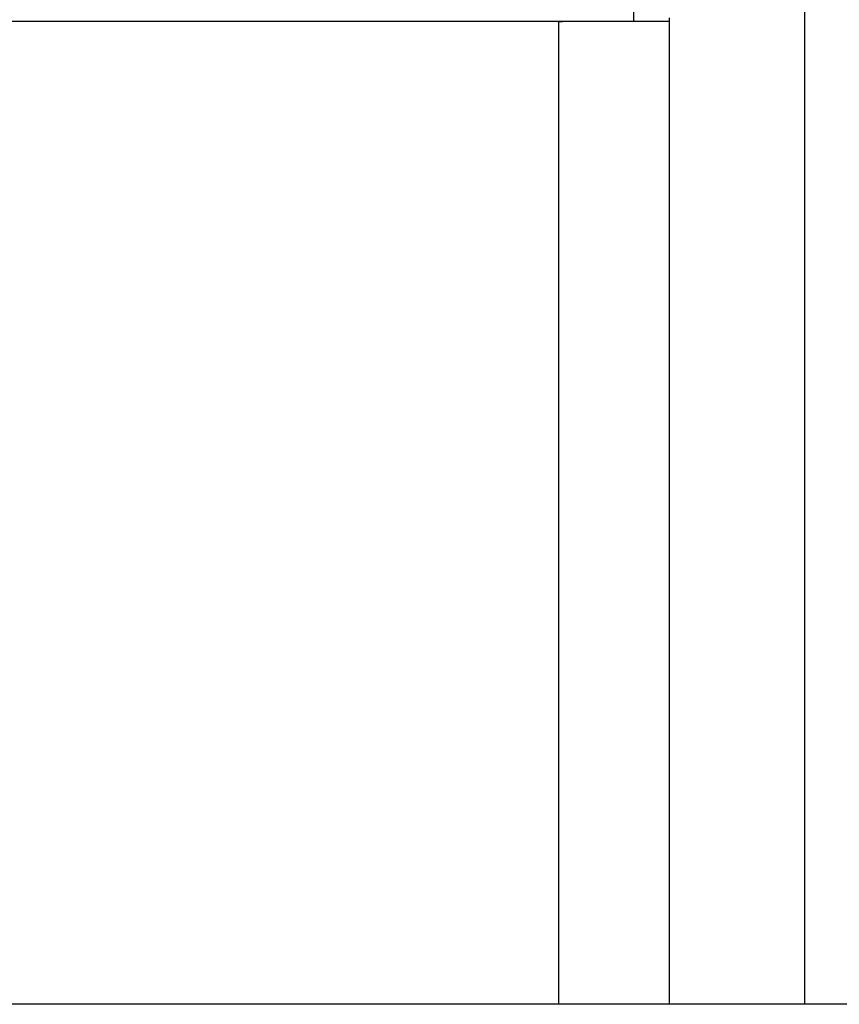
# Model space of a CAD drawing. Header units: inches. Extents: x 24 to 1128, y -94 to 748.
# Tile 338 of 546: x 551 to 595, y 292 to 346. Entities that reach past the tile are written whole.
import ezdxf

# ---------------------------------------------------------------- set-up
doc = ezdxf.new("R2010")
doc.units = ezdxf.units.IN
doc.header["$LTSCALE"] = 32
doc.header["$MEASUREMENT"] = 0
doc.layers.add('Visible (ANSI)', color=7, linetype='Continuous', lineweight=30)

msp = doc.modelspace()

# ---------------------------------------------------------------- linework, layer by layer
at = {"layer": 'Visible (ANSI)'}
for p, q in [((584.35179, 345.56287), (584.35179, 351.56287)), ((593.60179, 347.56287), (593.60179, 292.25037)), ((586.27179, 345.76992), (586.27179, 345.56287)), ((584.35179, 345.56287), (479.60179, 345.56287)), ((580.27179, 345.56287), (580.27179, 292.25037)), ((580.27179, 345.56287), (580.47884, 345.56287)), ((586.27179, 345.56287), (584.35179, 345.56287)), ((586.27179, 345.56287), (586.27179, 292.25037)), ((692.91529, 292.25037), (493.91529, 292.25037))]:
    msp.add_line(p, q, dxfattribs=at)

doc.saveas('drawing.dxf')
